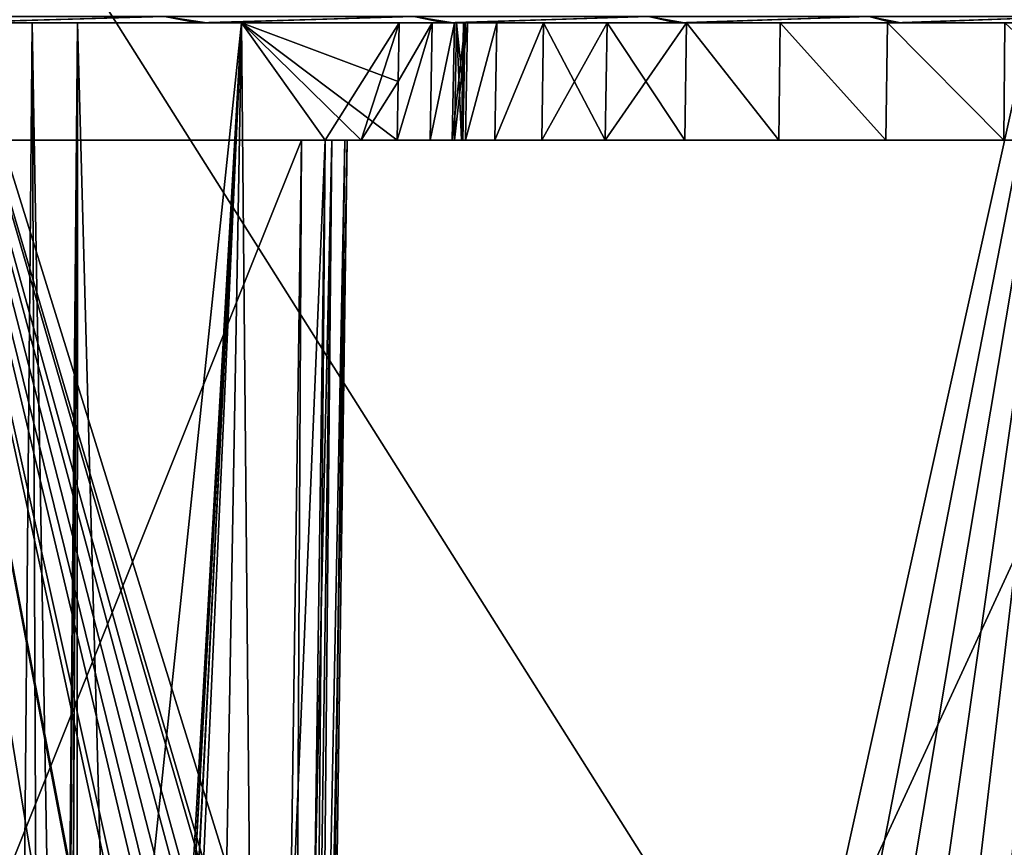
# Model space of a CAD drawing. Header units: millimetres. Extents: x -39.5 to 39.5, y -2 to 94.9.
# Tile 384 of 656: x 29.5 to 33.7, y 14.5 to 18. Entities that reach past the tile are written whole.
import ezdxf

# ---------------------------------------------------------------- set-up
doc = ezdxf.new("R2010")
doc.units = ezdxf.units.MM
doc.header["$LTSCALE"] = 65.185185
for name, color, linetype in [('189', 7, 'CONTINUOUS'), ('190', 7, 'CONTINUOUS'), ('198', 7, 'CONTINUOUS'), ('199', 7, 'CONTINUOUS'), ('356', 7, 'CONTINUOUS'), ('357', 7, 'CONTINUOUS'), ('383', 7, 'CONTINUOUS'), ('384', 7, 'CONTINUOUS'), ('450', 7, 'CONTINUOUS'), ('454', 7, 'CONTINUOUS'), ('497', 7, 'CONTINUOUS'), ('498', 7, 'CONTINUOUS'), ('499', 7, 'CONTINUOUS'), ('503', 7, 'CONTINUOUS'), ('613', 7, 'CONTINUOUS'), ('669', 7, 'CONTINUOUS'), ('670', 7, 'CONTINUOUS'), ('671', 7, 'CONTINUOUS'), ('676', 7, 'CONTINUOUS'), ('808', 7, 'CONTINUOUS')]:
    doc.layers.add(name, color=color, linetype=linetype)

msp = doc.modelspace()

# ---------------------------------------------------------------- linework, layer by layer
at = {"layer": '189', "linetype": 'Continuous'}
for points in [[(29.6737, 10.7311, -24.117), (30.4371, 18, -23.3552), (29.6074, 3.5023, -23.9986), (29.6737, 10.7311, -24.117)], [(29.6074, 3.5023, -23.9986), (30.4371, 18, -23.3552), (29.6198, 3.1404, -23.9732), (29.6074, 3.5023, -23.9986)], [(29.6198, 3.1404, -23.9732), (30.4371, 18, -23.3552), (29.6217, 3.1162, -23.9701), (29.6198, 3.1404, -23.9732)], [(29.6217, 3.1162, -23.9701), (30.4371, 18, -23.3552), (29.663, 2.7844, -23.9098), (29.6217, 3.1162, -23.9701)], [(29.663, 2.7844, -23.9098), (30.4371, 18, -23.3552), (29.6667, 2.7623, -23.9046), (29.663, 2.7844, -23.9098)], [(29.6667, 2.7623, -23.9046), (30.4371, 18, -23.3552), (29.734, 2.4394, -23.8118), (29.6667, 2.7623, -23.9046)], [(29.74, 18, -24.2366), (30.4371, 18, -23.3552), (29.6737, 10.7311, -24.117), (29.74, 18, -24.2366)], [(29.734, 2.4394, -23.8118), (30.4371, 18, -23.3552), (30.1635, 2.4394, -23.2654), (29.734, 2.4394, -23.8118)], [(30.4371, 18, -23.3552), (30.793, 17.5, -22.8692), (30.1635, 2.4394, -23.2654), (30.4371, 18, -23.3552)], [(31.108, 18, -22.4538), (30.793, 17.5, -22.8692), (30.4371, 18, -23.3552), (31.108, 18, -22.4538)], [(30.9467, 17.5, -22.6609), (30.793, 17.5, -22.8692), (31.108, 18, -22.4538), (30.9467, 17.5, -22.6609)], [(31.1034, 17.75, -22.4526), (30.9467, 17.5, -22.6609), (31.108, 18, -22.4538), (31.1034, 17.75, -22.4526)], [(31.0989, 17.5, -22.4515), (30.9467, 17.5, -22.6609), (31.1034, 17.75, -22.4526), (31.0989, 17.5, -22.4515)], [(30.793, 17.5, -22.8692), (30.5831, 2.4394, -22.711), (30.1635, 2.4394, -23.2654), (30.793, 17.5, -22.8692)]]:
    msp.add_3dface(points, dxfattribs=at)
at = {"layer": '190', "linetype": 'Continuous'}
for points in [[(31.3518, 18, -20.7948), (31.3988, 18, -20.1905), (31.343, 17.5, -20.7937), (31.3518, 18, -20.7948)], [(31.343, 17.5, -20.7937), (31.3988, 18, -20.1905), (31.3904, 17.5, -20.1871), (31.343, 17.5, -20.7937)], [(31.3731, 17.5, -21.4043), (31.3518, 18, -20.7948), (31.343, 17.5, -20.7937), (31.3731, 17.5, -21.4043)], [(31.382, 18, -21.4059), (31.3518, 18, -20.7948), (31.3775, 17.75, -21.4051), (31.382, 18, -21.4059)], [(31.3775, 17.75, -21.4051), (31.3518, 18, -20.7948), (31.3731, 17.5, -21.4043), (31.3775, 17.75, -21.4051)], [(31.3988, 18, -20.1905), (31.5231, 18, -19.5923), (31.3904, 17.5, -20.1871), (31.3988, 18, -20.1905)], [(31.3904, 17.5, -20.1871), (31.5231, 18, -19.5923), (31.5146, 17.5, -19.59), (31.3904, 17.5, -20.1871)], [(31.5231, 18, -19.5923), (31.7217, 18, -19.0173), (31.5146, 17.5, -19.59), (31.5231, 18, -19.5923)], [(31.5146, 17.5, -19.59), (31.7217, 18, -19.0173), (31.7141, 17.5, -19.0126), (31.5146, 17.5, -19.59)], [(31.7217, 18, -19.0173), (31.9922, 18, -18.4707), (31.7141, 17.5, -19.0126), (31.7217, 18, -19.0173)], [(31.7141, 17.5, -19.0126), (31.9922, 18, -18.4707), (31.9847, 17.5, -18.4664), (31.7141, 17.5, -19.0126)], [(31.9922, 18, -18.4707), (32.3303, 18, -17.9632), (31.9847, 17.5, -18.4664), (31.9922, 18, -18.4707)], [(31.9847, 17.5, -18.4664), (32.3303, 18, -17.9632), (32.3224, 17.5, -17.9589), (31.9847, 17.5, -18.4664)], [(32.3224, 17.5, -17.9589), (32.3303, 18, -17.9632), (32.7227, 17.5, -17.4975), (32.3224, 17.5, -17.9589)], [(32.3303, 18, -17.9632), (32.729, 18, -17.5036), (32.7227, 17.5, -17.4975), (32.3303, 18, -17.9632)], [(32.7227, 17.5, -17.4975), (32.729, 18, -17.5036), (33.1778, 17.5, -17.0914), (32.7227, 17.5, -17.4975)], [(32.729, 18, -17.5036), (33.1849, 18, -17.0969), (33.1778, 17.5, -17.0914), (32.729, 18, -17.5036)], [(33.1778, 17.5, -17.0914), (33.1849, 18, -17.0969), (33.6794, 17.5, -16.7469), (33.1778, 17.5, -17.0914)], [(33.1849, 18, -17.0969), (33.6847, 18, -16.7541), (33.6794, 17.5, -16.7469), (33.1849, 18, -17.0969)], [(33.6847, 18, -16.7541), (34.2232, 17.5, -16.4677), (33.6794, 17.5, -16.7469), (33.6847, 18, -16.7541)]]:
    msp.add_3dface(points, dxfattribs=at)
at = {"layer": '198', "linetype": 'Continuous'}
for points in [[(31.3518, 18, 20.7948), (31.3731, 17.5, 21.4043), (31.343, 17.5, 20.7937), (31.3518, 18, 20.7948)], [(31.3988, 18, 20.1905), (31.3518, 18, 20.7948), (31.343, 17.5, 20.7937), (31.3988, 18, 20.1905)], [(31.3904, 17.5, 20.1871), (31.3988, 18, 20.1905), (31.343, 17.5, 20.7937), (31.3904, 17.5, 20.1871)], [(31.3775, 17.75, 21.4051), (31.3731, 17.5, 21.4043), (31.3518, 18, 20.7948), (31.3775, 17.75, 21.4051)], [(31.382, 18, 21.4059), (31.3775, 17.75, 21.4051), (31.3518, 18, 20.7948), (31.382, 18, 21.4059)], [(31.5231, 18, 19.5923), (31.3988, 18, 20.1905), (31.3904, 17.5, 20.1871), (31.5231, 18, 19.5923)], [(31.5146, 17.5, 19.59), (31.5231, 18, 19.5923), (31.3904, 17.5, 20.1871), (31.5146, 17.5, 19.59)], [(31.7217, 18, 19.0173), (31.5231, 18, 19.5923), (31.5146, 17.5, 19.59), (31.7217, 18, 19.0173)], [(31.7141, 17.5, 19.0126), (31.7217, 18, 19.0173), (31.5146, 17.5, 19.59), (31.7141, 17.5, 19.0126)], [(31.9847, 17.5, 18.4664), (31.7217, 18, 19.0173), (31.7141, 17.5, 19.0126), (31.9847, 17.5, 18.4664)], [(31.9922, 18, 18.4707), (31.7217, 18, 19.0173), (31.9847, 17.5, 18.4664), (31.9922, 18, 18.4707)], [(32.3224, 17.5, 17.9589), (31.9922, 18, 18.4707), (31.9847, 17.5, 18.4664), (32.3224, 17.5, 17.9589)], [(32.3303, 18, 17.9632), (31.9922, 18, 18.4707), (32.3224, 17.5, 17.9589), (32.3303, 18, 17.9632)], [(32.7227, 17.5, 17.4975), (32.3303, 18, 17.9632), (32.3224, 17.5, 17.9589), (32.7227, 17.5, 17.4975)], [(32.729, 18, 17.5036), (32.3303, 18, 17.9632), (32.7227, 17.5, 17.4975), (32.729, 18, 17.5036)], [(33.1778, 17.5, 17.0914), (32.729, 18, 17.5036), (32.7227, 17.5, 17.4975), (33.1778, 17.5, 17.0914)], [(33.1849, 18, 17.0969), (32.729, 18, 17.5036), (33.1778, 17.5, 17.0914), (33.1849, 18, 17.0969)], [(33.6794, 17.5, 16.7469), (33.1849, 18, 17.0969), (33.1778, 17.5, 17.0914), (33.6794, 17.5, 16.7469)], [(33.6847, 18, 16.7541), (33.1849, 18, 17.0969), (33.6794, 17.5, 16.7469), (33.6847, 18, 16.7541)], [(34.2232, 17.5, 16.4677), (33.6847, 18, 16.7541), (33.6794, 17.5, 16.7469), (34.2232, 17.5, 16.4677)]]:
    msp.add_3dface(points, dxfattribs=at)
at = {"layer": '199', "linetype": 'Continuous'}
for points in [[(29.6199, 3.1403, 23.973), (29.6219, 3.1153, 23.9699), (29.74, 18, 24.2366), (29.6199, 3.1403, 23.973)], [(29.6737, 10.7311, 24.117), (29.6199, 3.1403, 23.973), (29.74, 18, 24.2366), (29.6737, 10.7311, 24.117)], [(29.6219, 3.1153, 23.9699), (29.663, 2.7843, 23.9098), (29.74, 18, 24.2366), (29.6219, 3.1153, 23.9699)], [(29.663, 2.7843, 23.9098), (29.6668, 2.7614, 23.9045), (29.74, 18, 24.2366), (29.663, 2.7843, 23.9098)], [(29.6668, 2.7614, 23.9045), (29.734, 2.4394, 23.8118), (29.74, 18, 24.2366), (29.6668, 2.7614, 23.9045)], [(29.734, 2.4394, 23.8118), (30.1636, 2.4394, 23.2652), (29.74, 18, 24.2366), (29.734, 2.4394, 23.8118)], [(29.74, 18, 24.2366), (30.1636, 2.4394, 23.2652), (30.4371, 18, 23.3552), (29.74, 18, 24.2366)], [(30.1636, 2.4394, 23.2652), (30.5831, 2.4394, 22.711), (30.4371, 18, 23.3552), (30.1636, 2.4394, 23.2652)], [(30.5831, 2.4394, 22.711), (30.793, 17.5, 22.8692), (30.4371, 18, 23.3552), (30.5831, 2.4394, 22.711)], [(30.4371, 18, 23.3552), (30.793, 17.5, 22.8692), (30.9467, 17.5, 22.6609), (30.4371, 18, 23.3552)], [(31.108, 18, 22.4538), (30.4371, 18, 23.3552), (31.1034, 17.75, 22.4526), (31.108, 18, 22.4538)], [(31.1034, 17.75, 22.4526), (30.4371, 18, 23.3552), (31.0989, 17.5, 22.4515), (31.1034, 17.75, 22.4526)], [(31.0989, 17.5, 22.4515), (30.4371, 18, 23.3552), (30.9467, 17.5, 22.6609), (31.0989, 17.5, 22.4515)]]:
    msp.add_3dface(points, dxfattribs=at)
at = {"layer": '356', "linetype": 'Continuous'}
for points in [[(31.0989, 17.5, -22.4515), (31.1034, 17.75, -22.4526), (31.2481, 18, -22.2163), (31.0989, 17.5, -22.4515)], [(31.0989, 17.5, -22.4515), (31.2481, 18, -22.2163), (31.239, 17.5, -22.2142), (31.0989, 17.5, -22.4515)], [(31.1034, 17.75, -22.4526), (31.108, 18, -22.4538), (31.2481, 18, -22.2163), (31.1034, 17.75, -22.4526)], [(31.2481, 18, -22.2163), (31.3429, 18, -21.9554), (31.239, 17.5, -22.2142), (31.2481, 18, -22.2163)], [(31.3429, 18, -21.9554), (31.3338, 17.5, -21.9535), (31.239, 17.5, -22.2142), (31.3429, 18, -21.9554)], [(31.3429, 18, -21.9554), (31.388, 18, -21.6815), (31.3338, 17.5, -21.9535), (31.3429, 18, -21.9554)], [(31.388, 18, -21.6815), (31.3789, 17.5, -21.6798), (31.3338, 17.5, -21.9535), (31.388, 18, -21.6815)], [(31.382, 18, -21.4059), (31.3775, 17.75, -21.4051), (31.3789, 17.5, -21.6798), (31.382, 18, -21.4059)], [(31.388, 18, -21.6815), (31.382, 18, -21.4059), (31.3789, 17.5, -21.6798), (31.388, 18, -21.6815)], [(31.3775, 17.75, -21.4051), (31.3731, 17.5, -21.4043), (31.3789, 17.5, -21.6798), (31.3775, 17.75, -21.4051)]]:
    msp.add_3dface(points, dxfattribs=at)
at = {"layer": '357', "linetype": 'Continuous'}
for points in [[(29.3195, 18, -24.5924), (29.5469, 18, -24.4334), (29.4176, 3.5009, -24.1934), (29.3195, 18, -24.5924)], [(29.5469, 18, -24.4334), (29.6074, 3.5023, -23.9986), (29.4176, 3.5009, -24.1934), (29.5469, 18, -24.4334)], [(29.74, 18, -24.2366), (29.6737, 10.7311, -24.117), (29.5469, 18, -24.4334), (29.74, 18, -24.2366)], [(29.6737, 10.7311, -24.117), (29.6074, 3.5023, -23.9986), (29.5469, 18, -24.4334), (29.6737, 10.7311, -24.117)]]:
    msp.add_3dface(points, dxfattribs=at)
at = {"layer": '383', "linetype": 'Continuous'}
for points in [[(31.1034, 17.75, 22.4526), (31.0989, 17.5, 22.4515), (31.2481, 18, 22.2163), (31.1034, 17.75, 22.4526)], [(31.2481, 18, 22.2163), (31.0989, 17.5, 22.4515), (31.239, 17.5, 22.2142), (31.2481, 18, 22.2163)], [(31.108, 18, 22.4538), (31.1034, 17.75, 22.4526), (31.2481, 18, 22.2163), (31.108, 18, 22.4538)], [(31.3429, 18, 21.9555), (31.2481, 18, 22.2163), (31.239, 17.5, 22.2142), (31.3429, 18, 21.9555)], [(31.3429, 18, 21.9555), (31.239, 17.5, 22.2142), (31.3337, 17.5, 21.9536), (31.3429, 18, 21.9555)], [(31.388, 18, 21.6815), (31.3429, 18, 21.9555), (31.3337, 17.5, 21.9536), (31.388, 18, 21.6815)], [(31.388, 18, 21.6815), (31.3337, 17.5, 21.9536), (31.3789, 17.5, 21.6798), (31.388, 18, 21.6815)], [(31.3731, 17.5, 21.4043), (31.3775, 17.75, 21.4051), (31.388, 18, 21.6815), (31.3731, 17.5, 21.4043)], [(31.3731, 17.5, 21.4043), (31.388, 18, 21.6815), (31.3789, 17.5, 21.6798), (31.3731, 17.5, 21.4043)], [(31.3775, 17.75, 21.4051), (31.382, 18, 21.4059), (31.388, 18, 21.6815), (31.3775, 17.75, 21.4051)]]:
    msp.add_3dface(points, dxfattribs=at)
at = {"layer": '384', "linetype": 'Continuous'}
for points in [[(29.547, 18, 24.4334), (29.3194, 18, 24.5925), (29.4176, 3.5009, 24.1934), (29.547, 18, 24.4334)], [(29.6074, 3.5023, 23.9986), (29.547, 18, 24.4334), (29.4176, 3.5009, 24.1934), (29.6074, 3.5023, 23.9986)], [(29.6074, 3.5023, 23.9986), (29.6737, 10.7311, 24.117), (29.547, 18, 24.4334), (29.6074, 3.5023, 23.9986)], [(29.6737, 10.7311, 24.117), (29.74, 18, 24.2366), (29.547, 18, 24.4334), (29.6737, 10.7311, 24.117)]]:
    msp.add_3dface(points, dxfattribs=at)
at = {"layer": '450', "linetype": 'Continuous'}
for points in [[(30.2503, 18, -24.1373), (29.3195, 18, -24.5924), (29.1358, 18, -25.472), (30.2503, 18, -24.1373)], [(29.547, 18, 24.4334), (29.74, 18, 24.2366), (29.1781, 18, 25.4236), (29.547, 18, 24.4334)], [(29.1781, 18, 25.4236), (29.74, 18, 24.2366), (30.2902, 18, 24.0874), (29.1781, 18, 25.4236)], [(29.3194, 18, 24.5925), (29.547, 18, 24.4334), (29.1781, 18, 25.4236), (29.3194, 18, 24.5925)], [(29.5469, 18, -24.4334), (29.3195, 18, -24.5924), (30.2503, 18, -24.1373), (29.5469, 18, -24.4334)], [(29.74, 18, -24.2366), (29.5469, 18, -24.4334), (30.2503, 18, -24.1373), (29.74, 18, -24.2366)], [(30.4371, 18, -23.3552), (29.74, 18, -24.2366), (30.2503, 18, -24.1373), (30.4371, 18, -23.3552)], [(29.74, 18, 24.2366), (30.4371, 18, 23.3552), (30.2902, 18, 24.0874), (29.74, 18, 24.2366)], [(31.3009, 18, -22.7584), (30.4371, 18, -23.3552), (30.2503, 18, -24.1373), (31.3009, 18, -22.7584)], [(30.2902, 18, 24.0874), (30.4371, 18, 23.3552), (31.3382, 18, 22.707), (30.2902, 18, 24.0874)], [(31.108, 18, -22.4538), (30.4371, 18, -23.3552), (31.3009, 18, -22.7584), (31.108, 18, -22.4538)], [(30.4371, 18, 23.3552), (31.108, 18, 22.4538), (31.3382, 18, 22.707), (30.4371, 18, 23.3552)], [(31.2481, 18, -22.2163), (31.108, 18, -22.4538), (32.2872, 18, -21.3364), (31.2481, 18, -22.2163)], [(32.2872, 18, -21.3364), (31.108, 18, -22.4538), (31.3009, 18, -22.7584), (32.2872, 18, -21.3364)], [(31.108, 18, 22.4538), (31.2481, 18, 22.2163), (31.3382, 18, 22.707), (31.108, 18, 22.4538)], [(31.3429, 18, -21.9554), (31.2481, 18, -22.2163), (32.2872, 18, -21.3364), (31.3429, 18, -21.9554)], [(31.2481, 18, 22.2163), (31.3429, 18, 21.9555), (31.3382, 18, 22.707), (31.2481, 18, 22.2163)], [(31.3429, 18, 21.9555), (31.388, 18, 21.6815), (31.3382, 18, 22.707), (31.3429, 18, 21.9555)], [(31.3382, 18, 22.707), (31.388, 18, 21.6815), (32.3221, 18, 21.2834), (31.3382, 18, 22.707)], [(31.388, 18, -21.6815), (31.3429, 18, -21.9554), (32.2872, 18, -21.3364), (31.388, 18, -21.6815)], [(31.3988, 18, -20.1905), (31.3518, 18, -20.7948), (33.2092, 18, -19.8709), (31.3988, 18, -20.1905)], [(31.3518, 18, -20.7948), (31.382, 18, -21.4059), (32.2872, 18, -21.3364), (31.3518, 18, -20.7948)], [(33.2092, 18, -19.8709), (31.3518, 18, -20.7948), (32.2872, 18, -21.3364), (33.2092, 18, -19.8709)], [(31.382, 18, 21.4059), (31.3518, 18, 20.7948), (32.3221, 18, 21.2834), (31.382, 18, 21.4059)], [(31.3518, 18, 20.7948), (31.3988, 18, 20.1905), (32.3221, 18, 21.2834), (31.3518, 18, 20.7948)], [(31.382, 18, -21.4059), (31.388, 18, -21.6815), (32.2872, 18, -21.3364), (31.382, 18, -21.4059)], [(31.388, 18, 21.6815), (31.382, 18, 21.4059), (32.3221, 18, 21.2834), (31.388, 18, 21.6815)], [(31.5231, 18, -19.5923), (31.3988, 18, -20.1905), (33.2092, 18, -19.8709), (31.5231, 18, -19.5923)], [(31.3988, 18, 20.1905), (31.5231, 18, 19.5923), (33.2417, 18, 19.8164), (31.3988, 18, 20.1905)], [(32.3221, 18, 21.2834), (31.3988, 18, 20.1905), (33.2417, 18, 19.8164), (32.3221, 18, 21.2834)], [(31.7217, 18, -19.0173), (31.5231, 18, -19.5923), (34.0639, 18, -18.3668), (31.7217, 18, -19.0173)], [(34.0639, 18, -18.3668), (31.5231, 18, -19.5923), (33.2092, 18, -19.8709), (34.0639, 18, -18.3668)], [(31.5231, 18, 19.5923), (31.7217, 18, 19.0173), (33.2417, 18, 19.8164), (31.5231, 18, 19.5923)], [(31.9922, 18, -18.4707), (31.7217, 18, -19.0173), (34.0639, 18, -18.3668), (31.9922, 18, -18.4707)], [(31.7217, 18, 19.0173), (31.9922, 18, 18.4707), (33.2417, 18, 19.8164), (31.7217, 18, 19.0173)], [(32.3303, 18, -17.9632), (31.9922, 18, -18.4707), (34.0639, 18, -18.3668), (32.3303, 18, -17.9632)], [(31.9922, 18, 18.4707), (32.3303, 18, 17.9632), (34.094, 18, 18.3109), (31.9922, 18, 18.4707)], [(33.2417, 18, 19.8164), (31.9922, 18, 18.4707), (34.094, 18, 18.3109), (33.2417, 18, 19.8164)], [(32.729, 18, -17.5036), (32.3303, 18, -17.9632), (34.8525, 18, -16.8217), (32.729, 18, -17.5036)], [(34.8525, 18, -16.8217), (32.3303, 18, -17.9632), (34.0639, 18, -18.3668), (34.8525, 18, -16.8217)], [(32.3303, 18, 17.9632), (32.729, 18, 17.5036), (34.094, 18, 18.3109), (32.3303, 18, 17.9632)], [(33.1849, 18, -17.0969), (32.729, 18, -17.5036), (34.8525, 18, -16.8217), (33.1849, 18, -17.0969)], [(32.729, 18, 17.5036), (33.1849, 18, 17.0969), (34.094, 18, 18.3109), (32.729, 18, 17.5036)], [(33.6847, 18, -16.7541), (33.1849, 18, -17.0969), (34.8525, 18, -16.8217), (33.6847, 18, -16.7541)], [(33.1849, 18, 17.0969), (33.6847, 18, 16.7541), (34.8801, 18, 16.7643), (33.1849, 18, 17.0969)], [(34.094, 18, 18.3109), (33.1849, 18, 17.0969), (34.8801, 18, 16.7643), (34.094, 18, 18.3109)]]:
    msp.add_3dface(points, dxfattribs=at)
at = {"layer": '454', "linetype": 'Continuous'}
for points in [[(28.9896, 18.027, 25.948), (29.1781, 18, 25.4236), (30.109, 18.027, 24.6403), (28.9896, 18.027, 25.948)], [(30.109, 18.027, -24.6403), (29.1358, 18, -25.472), (28.9896, 18.027, -25.948), (30.109, 18.027, -24.6403)], [(30.2503, 18, -24.1373), (29.1358, 18, -25.472), (30.109, 18.027, -24.6403), (30.2503, 18, -24.1373)], [(29.1781, 18, 25.4236), (30.2902, 18, 24.0874), (30.109, 18.027, 24.6403), (29.1781, 18, 25.4236)], [(30.109, 18.027, 24.6403), (30.2902, 18, 24.0874), (31.1695, 18.027, 23.2843), (30.109, 18.027, 24.6403)], [(31.1695, 18.027, -23.2843), (30.2503, 18, -24.1373), (30.109, 18.027, -24.6403), (31.1695, 18.027, -23.2843)], [(31.3009, 18, -22.7584), (30.2503, 18, -24.1373), (31.1695, 18.027, -23.2843), (31.3009, 18, -22.7584)], [(30.2902, 18, 24.0874), (31.3382, 18, 22.707), (31.1695, 18.027, 23.2843), (30.2902, 18, 24.0874)], [(31.1695, 18.027, 23.2843), (31.3382, 18, 22.707), (32.1689, 18.027, 21.8828), (31.1695, 18.027, 23.2843)], [(32.1689, 18.027, -21.8828), (31.3009, 18, -22.7584), (31.1695, 18.027, -23.2843), (32.1689, 18.027, -21.8828)], [(32.2872, 18, -21.3364), (31.3009, 18, -22.7584), (32.1689, 18.027, -21.8828), (32.2872, 18, -21.3364)], [(31.3382, 18, 22.707), (32.3221, 18, 21.2834), (32.1689, 18.027, 21.8828), (31.3382, 18, 22.707)], [(32.1689, 18.027, 21.8828), (32.3221, 18, 21.2834), (33.1054, 18.027, 20.4384), (32.1689, 18.027, 21.8828)], [(33.1054, 18.027, -20.4384), (32.2872, 18, -21.3364), (32.1689, 18.027, -21.8828), (33.1054, 18.027, -20.4384)], [(33.2092, 18, -19.8709), (32.2872, 18, -21.3364), (33.1054, 18.027, -20.4384), (33.2092, 18, -19.8709)], [(32.3221, 18, 21.2834), (33.2417, 18, 19.8164), (33.1054, 18.027, 20.4384), (32.3221, 18, 21.2834)], [(33.1054, 18.027, 20.4384), (33.2417, 18, 19.8164), (33.977, 18.027, 18.9541), (33.1054, 18.027, 20.4384)], [(33.977, 18.027, -18.9541), (33.2092, 18, -19.8709), (33.1054, 18.027, -20.4384), (33.977, 18.027, -18.9541)], [(34.0639, 18, -18.3668), (33.2092, 18, -19.8709), (33.977, 18.027, -18.9541), (34.0639, 18, -18.3668)], [(33.2417, 18, 19.8164), (34.094, 18, 18.3109), (33.977, 18.027, 18.9541), (33.2417, 18, 19.8164)]]:
    msp.add_3dface(points, dxfattribs=at)
at = {"layer": '497', "linetype": 'Continuous'}
for points in [[(29.2038, -0.0763, 21.05), (24.7502, 17.5, 17.6939), (29.5519, 0.3659, 21.3123), (29.2038, -0.0763, 21.05)], [(29.5519, 0.3659, 21.3123), (24.7502, 17.5, 17.6939), (29.8572, 0.8528, 21.5423), (29.5519, 0.3659, 21.3123)], [(29.8572, 0.8528, 21.5423), (24.7502, 17.5, 17.6939), (30.1163, 1.3784, 21.7376), (29.8572, 0.8528, 21.5423)], [(30.1163, 1.3784, 21.7376), (24.7502, 17.5, 17.6939), (30.3259, 1.934, 21.8955), (30.1163, 1.3784, 21.7376)], [(30.3259, 1.934, 21.8955), (24.7502, 17.5, 17.6939), (30.4835, 2.5112, 22.0143), (30.3259, 1.934, 21.8955)], [(30.4835, 2.5112, 22.0143), (24.7502, 17.5, 17.6939), (30.6925, 17.5, 22.1717), (30.4835, 2.5112, 22.0143)]]:
    msp.add_3dface(points, dxfattribs=at)
at = {"layer": '498', "linetype": 'Continuous'}
for points in [[(31.3731, 17.5, 21.4043), (24.7502, 17.5, 17.6939), (27.6985, 17.5, 12.5873), (31.3731, 17.5, 21.4043)], [(24.7502, 17.5, 17.6939), (31.3731, 17.5, 21.4043), (31.3789, 17.5, 21.6798), (24.7502, 17.5, 17.6939)], [(30.6925, 17.5, 22.1717), (24.7502, 17.5, 17.6939), (31.239, 17.5, 22.2142), (30.6925, 17.5, 22.1717)], [(31.239, 17.5, 22.2142), (24.7502, 17.5, 17.6939), (31.3337, 17.5, 21.9536), (31.239, 17.5, 22.2142)], [(31.3337, 17.5, 21.9536), (24.7502, 17.5, 17.6939), (31.3789, 17.5, 21.6798), (31.3337, 17.5, 21.9536)], [(31.343, 17.5, 20.7937), (31.3731, 17.5, 21.4043), (27.6985, 17.5, 12.5873), (31.343, 17.5, 20.7937)], [(34.2232, 17.5, 16.4677), (33.6794, 17.5, 16.7469), (27.6985, 17.5, 12.5873), (34.2232, 17.5, 16.4677)], [(34.2232, 17.5, 16.4677), (27.6985, 17.5, 12.5873), (34.4647, 17.5, 16.335), (34.2232, 17.5, 16.4677)], [(33.6794, 17.5, 16.7469), (33.1778, 17.5, 17.0914), (27.6985, 17.5, 12.5873), (33.6794, 17.5, 16.7469)], [(33.1778, 17.5, 17.0914), (32.7227, 17.5, 17.4975), (27.6985, 17.5, 12.5873), (33.1778, 17.5, 17.0914)], [(32.7227, 17.5, 17.4975), (32.3224, 17.5, 17.9589), (27.6985, 17.5, 12.5873), (32.7227, 17.5, 17.4975)], [(32.3224, 17.5, 17.9589), (31.9847, 17.5, 18.4664), (27.6985, 17.5, 12.5873), (32.3224, 17.5, 17.9589)], [(31.9847, 17.5, 18.4664), (31.7141, 17.5, 19.0126), (27.6985, 17.5, 12.5873), (31.9847, 17.5, 18.4664)], [(31.7141, 17.5, 19.0126), (31.5146, 17.5, 19.59), (27.6985, 17.5, 12.5873), (31.7141, 17.5, 19.0126)], [(31.5146, 17.5, 19.59), (31.3904, 17.5, 20.1871), (27.6985, 17.5, 12.5873), (31.5146, 17.5, 19.59)], [(31.3904, 17.5, 20.1871), (31.343, 17.5, 20.7937), (27.6985, 17.5, 12.5873), (31.3904, 17.5, 20.1871)], [(27.6985, 17.5, 12.5873), (34.5475, 17.5, 15.4946), (34.4647, 17.5, 16.335), (27.6985, 17.5, 12.5873)], [(30.6925, 17.5, 22.1717), (31.0989, 17.5, 22.4515), (30.8219, 17.5, 22.3165), (30.6925, 17.5, 22.1717)], [(31.0989, 17.5, 22.4515), (30.6925, 17.5, 22.1717), (31.239, 17.5, 22.2142), (31.0989, 17.5, 22.4515)], [(30.9467, 17.5, 22.6609), (30.793, 17.5, 22.8692), (30.8763, 17.5, 22.6937), (30.9467, 17.5, 22.6609)], [(31.0989, 17.5, 22.4515), (30.9467, 17.5, 22.6609), (30.8219, 17.5, 22.3165), (31.0989, 17.5, 22.4515)], [(30.8219, 17.5, 22.3165), (30.9467, 17.5, 22.6609), (30.8865, 17.5, 22.4997), (30.8219, 17.5, 22.3165)], [(30.8865, 17.5, 22.4997), (30.9467, 17.5, 22.6609), (30.8763, 17.5, 22.6937), (30.8865, 17.5, 22.4997)]]:
    msp.add_3dface(points, dxfattribs=at)
at = {"layer": '499', "linetype": 'Continuous'}
for points in [[(27.6985, 17.5, 12.5873), (26.238, -0.5, 11.9674), (34.5475, 17.5, 15.4946), (27.6985, 17.5, 12.5873)], [(26.238, -0.5, 11.9674), (34.3067, 2.5112, 15.3924), (34.5475, 17.5, 15.4946), (26.238, -0.5, 11.9674)]]:
    msp.add_3dface(points, dxfattribs=at)
at = {"layer": '503', "linetype": 'Continuous'}
for points in [[(28.6424, 20, 11.3899), (29.7011, -0.5, 11.6449), (28.2115, 14.3853, 11.1537), (28.6424, 20, 11.3899)], [(28.6424, 20, 11.3899), (34.2364, 20, 13.7644), (29.7011, -0.5, 11.6449), (28.6424, 20, 11.3899)], [(29.7011, -0.5, 11.6449), (34.2364, 20, 13.7644), (30.2641, -0.4645, 11.8842), (29.7011, -0.5, 11.6449)], [(34.2364, 20, 13.7644), (30.8199, -0.3604, 12.1211), (30.2641, -0.4645, 11.8842), (34.2364, 20, 13.7644)], [(34.2364, 20, 13.7644), (31.3615, -0.1915, 12.3526), (30.8199, -0.3604, 12.1211), (34.2364, 20, 13.7644)], [(34.2364, 20, 13.7644), (31.8835, 0.0382, 12.5764), (31.3615, -0.1915, 12.3526), (34.2364, 20, 13.7644)], [(34.2364, 20, 13.7644), (32.3886, 0.3305, 12.7936), (31.8835, 0.0382, 12.5764), (34.2364, 20, 13.7644)], [(34.2364, 20, 13.7644), (32.8464, 0.6658, 12.991), (32.3886, 0.3305, 12.7936), (34.2364, 20, 13.7644)], [(32.8464, 0.6658, 12.991), (34.2364, 20, 13.7644), (32.9184, 0.7388, 13.0223), (32.8464, 0.6658, 12.991)], [(34.2364, 20, 13.7644), (33.157, 1.0075, 13.1261), (32.9184, 0.7388, 13.0223), (34.2364, 20, 13.7644)], [(34.2364, 20, 13.7644), (33.2753, 1.1589, 13.1778), (33.157, 1.0075, 13.1261), (34.2364, 20, 13.7644)], [(34.2364, 20, 13.7644), (33.4305, 1.3806, 13.2458), (33.2753, 1.1589, 13.1778), (34.2364, 20, 13.7644)], [(34.2364, 20, 13.7644), (33.5799, 1.6249, 13.3115), (33.4305, 1.3806, 13.2458), (34.2364, 20, 13.7644)], [(34.2364, 20, 13.7644), (33.6671, 1.7855, 13.35), (33.5799, 1.6249, 13.3115), (34.2364, 20, 13.7644)], [(34.2364, 20, 13.7644), (33.8272, 2.1286, 13.4212), (33.6671, 1.7855, 13.35), (34.2364, 20, 13.7644)]]:
    msp.add_3dface(points, dxfattribs=at)
at = {"layer": '613', "linetype": 'Continuous'}
for points in [[(30.4835, 2.5112, 22.0143), (30.6925, 17.5, 22.1717), (30.8219, 17.5, 22.3165), (30.4835, 2.5112, 22.0143)], [(30.4835, 2.5112, 22.0143), (30.8219, 17.5, 22.3165), (30.6125, 2.4835, 22.1587), (30.4835, 2.5112, 22.0143)], [(30.793, 17.5, 22.8692), (30.5831, 2.4394, 22.711), (30.6663, 2.4449, 22.5363), (30.793, 17.5, 22.8692)], [(30.8219, 17.5, 22.3165), (30.8865, 17.5, 22.4997), (30.6125, 2.4835, 22.1587), (30.8219, 17.5, 22.3165)], [(30.8865, 17.5, 22.4997), (30.6769, 2.4603, 22.3421), (30.6125, 2.4835, 22.1587), (30.8865, 17.5, 22.4997)], [(30.8763, 17.5, 22.6937), (30.793, 17.5, 22.8692), (30.6663, 2.4449, 22.5363), (30.8763, 17.5, 22.6937)], [(30.8763, 17.5, 22.6937), (30.6663, 2.4449, 22.5363), (30.6769, 2.4603, 22.3421), (30.8763, 17.5, 22.6937)], [(30.8865, 17.5, 22.4997), (30.8763, 17.5, 22.6937), (30.6769, 2.4603, 22.3421), (30.8865, 17.5, 22.4997)]]:
    msp.add_3dface(points, dxfattribs=at)
at = {"layer": '669', "linetype": 'Continuous'}
for points in [[(26.238, -0.5, -11.9674), (27.6985, 17.5, -12.5873), (32.4259, -0.4309, -14.594), (26.238, -0.5, -11.9674)], [(32.4259, -0.4309, -14.594), (27.6985, 17.5, -12.5873), (32.8317, -0.0763, -14.7663), (32.4259, -0.4309, -14.594)], [(32.8317, -0.0763, -14.7663), (27.6985, 17.5, -12.5873), (33.233, 0.3659, -14.9366), (32.8317, -0.0763, -14.7663)], [(33.233, 0.3659, -14.9366), (27.6985, 17.5, -12.5873), (33.5848, 0.8528, -15.0859), (33.233, 0.3659, -14.9366)], [(33.5848, 0.8528, -15.0859), (27.6985, 17.5, -12.5873), (33.8835, 1.3784, -15.2127), (33.5848, 0.8528, -15.0859)], [(33.8835, 1.3784, -15.2127), (27.6985, 17.5, -12.5873), (34.125, 1.934, -15.3153), (33.8835, 1.3784, -15.2127)], [(34.125, 1.934, -15.3153), (27.6985, 17.5, -12.5873), (34.3067, 2.5112, -15.3924), (34.125, 1.934, -15.3153)], [(34.3067, 2.5112, -15.3924), (27.6985, 17.5, -12.5873), (34.5475, 17.5, -15.4946), (34.3067, 2.5112, -15.3924)]]:
    msp.add_3dface(points, dxfattribs=at)
at = {"layer": '670', "linetype": 'Continuous'}
for points in [[(33.6794, 17.5, -16.7469), (34.2232, 17.5, -16.4677), (24.7502, 17.5, -17.6939), (33.6794, 17.5, -16.7469)], [(34.2232, 17.5, -16.4677), (27.6985, 17.5, -12.5873), (24.7502, 17.5, -17.6939), (34.2232, 17.5, -16.4677)], [(31.3731, 17.5, -21.4043), (31.343, 17.5, -20.7937), (24.7502, 17.5, -17.6939), (31.3731, 17.5, -21.4043)], [(31.3731, 17.5, -21.4043), (24.7502, 17.5, -17.6939), (31.3789, 17.5, -21.6798), (31.3731, 17.5, -21.4043)], [(31.343, 17.5, -20.7937), (31.3904, 17.5, -20.1871), (24.7502, 17.5, -17.6939), (31.343, 17.5, -20.7937)], [(31.3904, 17.5, -20.1871), (31.5146, 17.5, -19.59), (24.7502, 17.5, -17.6939), (31.3904, 17.5, -20.1871)], [(31.5146, 17.5, -19.59), (31.7141, 17.5, -19.0126), (24.7502, 17.5, -17.6939), (31.5146, 17.5, -19.59)], [(31.7141, 17.5, -19.0126), (31.9847, 17.5, -18.4664), (24.7502, 17.5, -17.6939), (31.7141, 17.5, -19.0126)], [(31.9847, 17.5, -18.4664), (32.3224, 17.5, -17.9589), (24.7502, 17.5, -17.6939), (31.9847, 17.5, -18.4664)], [(32.3224, 17.5, -17.9589), (32.7227, 17.5, -17.4975), (24.7502, 17.5, -17.6939), (32.3224, 17.5, -17.9589)], [(32.7227, 17.5, -17.4975), (33.1778, 17.5, -17.0914), (24.7502, 17.5, -17.6939), (32.7227, 17.5, -17.4975)], [(33.1778, 17.5, -17.0914), (33.6794, 17.5, -16.7469), (24.7502, 17.5, -17.6939), (33.1778, 17.5, -17.0914)], [(24.7502, 17.5, -17.6939), (30.6925, 17.5, -22.1717), (31.3789, 17.5, -21.6798), (24.7502, 17.5, -17.6939)], [(27.6985, 17.5, -12.5873), (34.2232, 17.5, -16.4677), (34.4647, 17.5, -16.335), (27.6985, 17.5, -12.5873)], [(34.5475, 17.5, -15.4946), (27.6985, 17.5, -12.5873), (34.8576, 17.5, -15.9466), (34.5475, 17.5, -15.4946)], [(34.8576, 17.5, -15.9466), (27.6985, 17.5, -12.5873), (34.6792, 17.5, -16.159), (34.8576, 17.5, -15.9466)], [(34.6792, 17.5, -16.159), (27.6985, 17.5, -12.5873), (34.4647, 17.5, -16.335), (34.6792, 17.5, -16.159)], [(30.6925, 17.5, -22.1717), (31.0989, 17.5, -22.4515), (31.239, 17.5, -22.2142), (30.6925, 17.5, -22.1717)], [(31.0989, 17.5, -22.4515), (30.6925, 17.5, -22.1717), (30.8219, 17.5, -22.3165), (31.0989, 17.5, -22.4515)], [(31.3789, 17.5, -21.6798), (30.6925, 17.5, -22.1717), (31.3338, 17.5, -21.9535), (31.3789, 17.5, -21.6798)], [(31.3338, 17.5, -21.9535), (30.6925, 17.5, -22.1717), (31.239, 17.5, -22.2142), (31.3338, 17.5, -21.9535)], [(30.793, 17.5, -22.8692), (30.9467, 17.5, -22.6609), (30.8763, 17.5, -22.6937), (30.793, 17.5, -22.8692)], [(30.8865, 17.5, -22.4997), (31.0989, 17.5, -22.4515), (30.8219, 17.5, -22.3165), (30.8865, 17.5, -22.4997)], [(30.8763, 17.5, -22.6937), (30.9467, 17.5, -22.6609), (30.8865, 17.5, -22.4997), (30.8763, 17.5, -22.6937)], [(30.9467, 17.5, -22.6609), (31.0989, 17.5, -22.4515), (30.8865, 17.5, -22.4997), (30.9467, 17.5, -22.6609)]]:
    msp.add_3dface(points, dxfattribs=at)
at = {"layer": '671', "linetype": 'Continuous'}
for points in [[(24.7502, 17.5, -17.6939), (23.4831, -0.5, -16.7391), (30.6925, 17.5, -22.1717), (24.7502, 17.5, -17.6939)], [(30.6925, 17.5, -22.1717), (23.4831, -0.5, -16.7391), (30.4835, 2.5112, -22.0143), (30.6925, 17.5, -22.1717)]]:
    msp.add_3dface(points, dxfattribs=at)
at = {"layer": '676', "linetype": 'Continuous'}
for points in [[(29.7011, -0.5, -11.6449), (28.6424, 20, -11.3899), (28.2115, 14.3853, -11.1537), (29.7011, -0.5, -11.6449)], [(34.2364, 20, -13.7644), (28.6424, 20, -11.3899), (34.1251, 11.3136, -13.6348), (34.2364, 20, -13.7644)], [(28.6424, 20, -11.3899), (29.7011, -0.5, -11.6449), (30.2546, -0.4657, -11.8802), (28.6424, 20, -11.3899)], [(28.6424, 20, -11.3899), (34.014, 2.6642, -13.5056), (34.1251, 11.3136, -13.6348), (28.6424, 20, -11.3899)], [(34.014, 2.6642, -13.5056), (28.6424, 20, -11.3899), (33.8615, 2.2133, -13.4366), (34.014, 2.6642, -13.5056)], [(28.6424, 20, -11.3899), (30.2546, -0.4657, -11.8802), (30.8085, -0.3632, -12.1163), (28.6424, 20, -11.3899)], [(28.6424, 20, -11.3899), (30.8085, -0.3632, -12.1163), (31.3541, -0.1943, -12.3494), (28.6424, 20, -11.3899)], [(28.6424, 20, -11.3899), (31.3541, -0.1943, -12.3494), (31.8762, 0.0345, -12.5732), (28.6424, 20, -11.3899)], [(28.6424, 20, -11.3899), (31.8762, 0.0345, -12.5732), (32.3742, 0.321, -12.7873), (28.6424, 20, -11.3899)], [(28.6424, 20, -11.3899), (32.3742, 0.321, -12.7873), (32.3885, 0.3304, -12.7935), (28.6424, 20, -11.3899)], [(28.6424, 20, -11.3899), (32.3885, 0.3304, -12.7935), (32.8464, 0.6658, -12.991), (28.6424, 20, -11.3899)], [(28.6424, 20, -11.3899), (32.8464, 0.6658, -12.991), (32.9184, 0.7388, -13.0223), (28.6424, 20, -11.3899)], [(28.6424, 20, -11.3899), (32.9184, 0.7388, -13.0223), (33.157, 1.0075, -13.1261), (28.6424, 20, -11.3899)], [(28.6424, 20, -11.3899), (33.157, 1.0075, -13.1261), (33.2753, 1.1589, -13.1778), (28.6424, 20, -11.3899)], [(28.6424, 20, -11.3899), (33.2753, 1.1589, -13.1778), (33.4305, 1.3806, -13.2458), (28.6424, 20, -11.3899)], [(28.6424, 20, -11.3899), (33.4305, 1.3806, -13.2458), (33.5799, 1.6249, -13.3115), (28.6424, 20, -11.3899)], [(28.6424, 20, -11.3899), (33.5799, 1.6249, -13.3115), (33.6671, 1.7855, -13.35), (28.6424, 20, -11.3899)], [(28.6424, 20, -11.3899), (33.6671, 1.7855, -13.35), (33.8272, 2.1286, -13.4212), (28.6424, 20, -11.3899)], [(28.6424, 20, -11.3899), (33.8272, 2.1286, -13.4212), (33.8615, 2.2133, -13.4366), (28.6424, 20, -11.3899)]]:
    msp.add_3dface(points, dxfattribs=at)
at = {"layer": '808', "linetype": 'Continuous'}
for points in [[(30.6925, 17.5, -22.1717), (30.4835, 2.5112, -22.0143), (30.6125, 2.4835, -22.1587), (30.6925, 17.5, -22.1717)], [(30.5831, 2.4394, -22.711), (30.793, 17.5, -22.8692), (30.8763, 17.5, -22.6937), (30.5831, 2.4394, -22.711)], [(30.5831, 2.4394, -22.711), (30.8763, 17.5, -22.6937), (30.6663, 2.4449, -22.5363), (30.5831, 2.4394, -22.711)], [(30.8219, 17.5, -22.3165), (30.6925, 17.5, -22.1717), (30.6125, 2.4835, -22.1587), (30.8219, 17.5, -22.3165)], [(30.6769, 2.4603, -22.3421), (30.8219, 17.5, -22.3165), (30.6125, 2.4835, -22.1587), (30.6769, 2.4603, -22.3421)], [(30.6663, 2.4449, -22.5363), (30.8763, 17.5, -22.6937), (30.6769, 2.4603, -22.3421), (30.6663, 2.4449, -22.5363)], [(30.8763, 17.5, -22.6937), (30.8865, 17.5, -22.4997), (30.6769, 2.4603, -22.3421), (30.8763, 17.5, -22.6937)], [(30.8865, 17.5, -22.4997), (30.8219, 17.5, -22.3165), (30.6769, 2.4603, -22.3421), (30.8865, 17.5, -22.4997)]]:
    msp.add_3dface(points, dxfattribs=at)

doc.saveas('drawing.dxf')
